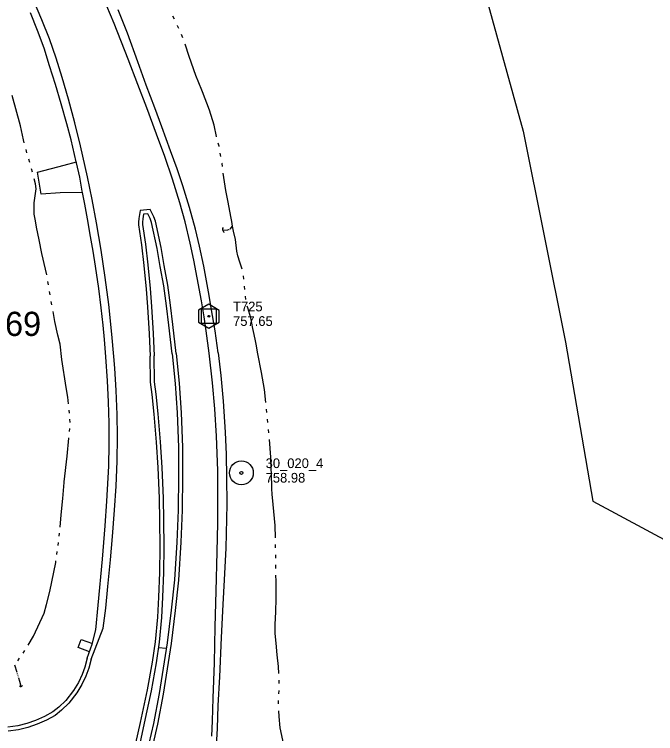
# Model space of a CAD drawing. Extents: x 589250 to 1188077, y 162953 to 363065.
# Drawn here: x 594954.1 to 595350.9, y 185661.2 to 186106.4 of the extents above; entities that cross this region are included whole.
import ezdxf

# ---------------------------------------------------------------- set-up
doc = ezdxf.new("R2010")
doc.units = 0
for name, color, linetype in [('E_DRN', 7, 'Continuous'), ('E_MAP_Control', 7, 'Continuous'), ('E_MAP_Limits', 7, 'Continuous'), ('E_MAP_PassPoints', 7, 'Continuous'), ('E_MAP_PhotoCenter', 7, 'Continuous'), ('E_PATH_Sidewalk', 7, 'Continuous'), ('E_RDWY', 7, 'Continuous'), ('E_RDWY_C_and_G', 7, 'Continuous'), ('E_RDWY_Gravel', 7, 'Continuous'), ('E_WTR_FlowLine', 7, 'Continuous')]:
    doc.layers.add(name, color=color, linetype=linetype)

msp = doc.modelspace()

# ---------------------------------------------------------------- linework, layer by layer
at = {"layer": 'E_DRN'}
for centre, radius, start, end in [((595084.71, 185973.25), 1.84, 137.278, 243.5382), ((594958.04, 185691.59), 1.25, 227.3072, 333.5674)]:
    msp.add_arc(centre, radius, start, end, dxfattribs=at)
at = {"layer": 'E_MAP_Control'}
for p, q in [((595069.91, 185915.03), (595069.91, 185924.03)), ((595069.91, 185924.03), (595078.91, 185924.03)), ((595069.91, 185915.03), (595069.91, 185924.03)), ((595069.91, 185924.03), (595078.91, 185924.03)), ((595078.91, 185924.03), (595078.91, 185915.03)), ((595078.91, 185924.03), (595078.91, 185915.03)), ((595078.91, 185915.03), (595069.91, 185915.03)), ((595078.91, 185915.03), (595069.91, 185915.03))]:
    msp.add_line(p, q, dxfattribs=at)
msp.add_lwpolyline([(595068, 185923.29), (595068, 185915.9), (595074.45, 185912.17), (595080.85, 185915.84), (595080.85, 185923.16), (595074.33, 185926.89)], close=True, dxfattribs=at)
msp.add_lwpolyline([(595068, 185923.29), (595068, 185915.9), (595074.45, 185912.17), (595080.85, 185915.84), (595080.85, 185923.16), (595074.33, 185926.89)], close=True, dxfattribs=at)
msp.add_circle((595074.41, 185919.53), 0.546, dxfattribs=at)
msp.add_circle((595074.41, 185919.53), 0.546, dxfattribs=at)
at = {"layer": 'E_MAP_Limits'}
for p, q in [((595234.85, 186157.21), (595268.96, 186034)), ((595268.96, 186034), (595295.06, 185903.41)), ((595295.06, 185903.41), (595312.02, 185804.95)), ((595312.02, 185804.95), (595574.79, 185663.32))]:
    msp.add_line(p, q, dxfattribs=at)
at = {"layer": 'E_MAP_PassPoints'}
for radius in [7.38, 7.38, 0.945, 0.945]:
    msp.add_circle((595094.56, 185822.55), radius, dxfattribs=at)
at = {"layer": 'E_PATH_Sidewalk'}
msp.add_line((595048.08, 185713.76), (595043.36, 185714.28), dxfattribs=at)
at = {"layer": 'E_RDWY'}
for p, q in [((594971.19, 186103.01), (594965.4, 186116.86)), ((595015.83, 186100.64), (595008.26, 186118.89)), ((594975.75, 186091.17), (594971.19, 186103.01)), ((595024.41, 186078.6), (595015.83, 186100.64)), ((594979.86, 186079.25), (594975.75, 186091.17)), ((594983.69, 186067.21), (594979.86, 186079.25)), ((595030.44, 186062.98), (595024.41, 186078.6)), ((594987.56, 186053.89), (594983.69, 186067.21)), ((595035.96, 186048.59), (595030.44, 186062.98)), ((594991.52, 186039.22), (594987.56, 186053.89)), ((595042.14, 186032.14), (595035.96, 186048.59)), ((594995.1, 186024.98), (594991.52, 186039.22)), ((595047.13, 186018.37), (595042.14, 186032.14)), ((594999.34, 186005.74), (594995.1, 186024.98)), ((595051.98, 186004.37), (595047.13, 186018.37)), ((594984.92, 186012.98), (594992.45, 186015.1)), ((594968.45, 186008.61), (594984.92, 186012.98)), ((594970.6, 185995.1), (594968.45, 186008.61)), ((595002.24, 185991.76), (594999.34, 186005.74)), ((595056.51, 185989.73), (595051.98, 186004.37)), ((594982.46, 185995.89), (594970.6, 185995.1)), ((594996.27, 185996.05), (594982.46, 185995.89)), ((595004.91, 185977.44), (595002.24, 185991.76)), ((595059.69, 185978), (595056.51, 185989.73)), ((595007.82, 185960.36), (595004.91, 185977.44)), ((595062.81, 185964.69), (595059.69, 185978)), ((595065.07, 185954.32), (595062.81, 185964.69)), ((595010.29, 185943.48), (595007.82, 185960.36)), ((595067.17, 185943.38), (595065.07, 185954.32)), ((595012.5, 185926.75), (595010.29, 185943.48)), ((595069.89, 185929.11), (595067.17, 185943.38)), ((595014.49, 185908.41), (595012.5, 185926.75)), ((595071.58, 185919.08), (595069.89, 185929.11)), ((595072.84, 185910.51), (595071.58, 185919.08)), ((595015.68, 185894.62), (595014.49, 185908.41)), ((595074.63, 185896.76), (595072.84, 185910.51)), ((595016.23, 185887.34), (595015.68, 185894.62)), ((595076.77, 185878.24), (595074.63, 185896.76)), ((595017.13, 185873.57), (595016.23, 185887.34)), ((595078.07, 185862.15), (595076.77, 185878.24)), ((595017.65, 185858.71), (595017.13, 185873.57)), ((595017.89, 185844.97), (595017.65, 185858.71)), ((595079.16, 185845.18), (595078.07, 185862.15)), ((595017.76, 185829.74), (595017.89, 185844.97)), ((595079.9, 185824.09), (595079.16, 185845.18)), ((595017.1, 185814.41), (595017.76, 185829.74)), ((595080.07, 185804.48), (595079.9, 185824.09)), ((595016.04, 185799.39), (595017.1, 185814.41)), ((595079.89, 185791.47), (595080.07, 185804.48)), ((595014.73, 185783.15), (595016.04, 185799.39)), ((595079.56, 185773.75), (595079.89, 185791.47)), ((595013.49, 185768.74), (595014.73, 185783.15)), ((595078.97, 185749.42), (595079.56, 185773.75)), ((595011.92, 185752.18), (595013.49, 185768.74)), ((595010.59, 185738.73), (595011.92, 185752.18)), ((595078.4, 185727.25), (595078.97, 185749.42)), ((595009.12, 185726.52), (595010.59, 185738.73)), ((595001.64, 185707.3), (595009.12, 185726.52)), ((595077.85, 185704.89), (595078.4, 185727.25)), ((594993.61, 185714.53), (594995.43, 185719.31)), ((594995.43, 185719.31), (595002.4, 185716.89)), ((595000.63, 185711.85), (594993.61, 185714.53)), ((595077.08, 185683.02), (595077.85, 185704.89)), ((595076.61, 185669.14), (595077.08, 185683.02)), ((595076.33, 185659.65), (595076.61, 185669.14))]:
    msp.add_line(p, q, dxfattribs=at)
at = {"layer": 'E_RDWY_C_and_G'}
for p, q in [((595032, 185984.88), (595031.01, 185980.07)), ((595038.19, 185985.69), (595032, 185984.88)), ((595036.71, 185982.98), (595034.09, 185982.63)), ((595038.09, 185980.06), (595036.71, 185982.98)), ((595040.39, 185981.04), (595038.19, 185985.69)), ((595031.01, 185980.07), (595030.9, 185977.84)), ((595033.5, 185979.76), (595033.4, 185977.84)), ((595034.09, 185982.63), (595033.5, 185979.76)), ((595039.01, 185977.64), (595038.09, 185980.06)), ((595041.41, 185978.34), (595040.39, 185981.04)), ((595044.85, 185962.02), (595041.41, 185978.34)), ((595030.9, 185977.84), (595030.98, 185976.15)), ((595030.98, 185976.15), (595032.74, 185963.78)), ((595033.4, 185977.84), (595033.47, 185976.38)), ((595033.47, 185976.38), (595035.22, 185964.09)), ((595042.39, 185961.55), (595039.01, 185977.64)), ((595032.74, 185963.78), (595034.2, 185950.99)), ((595035.22, 185964.09), (595036.68, 185951.26)), ((595044.3, 185950.4), (595042.39, 185961.55)), ((595046.77, 185950.84), (595044.85, 185962.02)), ((595034.2, 185950.99), (595035.71, 185936.37)), ((595036.68, 185951.26), (595038.2, 185936.59)), ((595046.52, 185938.27), (595044.3, 185950.4)), ((595048.99, 185938.67), (595046.77, 185950.84)), ((595048.3, 185926.05), (595046.52, 185938.27)), ((595050.78, 185926.37), (595048.99, 185938.67)), ((595035.71, 185936.37), (595036.54, 185925.39)), ((595038.2, 185936.59), (595039.03, 185925.55)), ((595036.54, 185925.39), (595037.5, 185908.65)), ((595039.03, 185925.55), (595039.99, 185908.78)), ((595049.64, 185914.08), (595048.3, 185926.05)), ((595052.12, 185914.36), (595050.78, 185926.37)), ((595051.65, 185896.26), (595049.64, 185914.08)), ((595054.14, 185896.54), (595052.12, 185914.36)), ((595037.5, 185908.65), (595038.14, 185894.8)), ((595039.99, 185908.78), (595040.64, 185894.92)), ((595038.37, 185878.66), (595038.14, 185894.8)), ((595040.87, 185878.84), (595040.64, 185894.92)), ((595051.65, 185896.26), (595053.66, 185877.82)), ((595054.14, 185896.54), (595056.15, 185878.02)), ((595039.43, 185871), (595038.37, 185878.66)), ((595041.91, 185871.28), (595040.87, 185878.84)), ((595053.66, 185877.82), (595054.75, 185859.67)), ((595056.15, 185878.02), (595057.25, 185859.79)), ((595040.53, 185858.92), (595039.43, 185871)), ((595043.02, 185859.14), (595041.91, 185871.28)), ((595042.02, 185841.6), (595040.53, 185858.92)), ((595044.52, 185841.79), (595043.02, 185859.14)), ((595054.75, 185859.67), (595055.6, 185838.44)), ((595057.25, 185859.79), (595058.1, 185838.5)), ((595043.02, 185825.8), (595042.02, 185841.6)), ((595045.51, 185825.94), (595044.52, 185841.79)), ((595055.6, 185838.44), (595055.68, 185820.59)), ((595058.1, 185838.5), (595058.18, 185820.57)), ((595043.95, 185806.83), (595043.02, 185825.8)), ((595046.45, 185806.91), (595045.51, 185825.94)), ((595055.68, 185820.59), (595055.37, 185799.46)), ((595058.18, 185820.57), (595057.87, 185799.4)), ((595044.16, 185793.17), (595043.95, 185806.83)), ((595046.66, 185793.2), (595046.45, 185806.91)), ((595055.37, 185799.46), (595054.64, 185779.76)), ((595057.87, 185799.4), (595057.13, 185779.63)), ((595044.26, 185776.66), (595044.16, 185793.17)), ((595046.76, 185776.66), (595046.66, 185793.2)), ((595054.64, 185779.76), (595053.09, 185756.35)), ((595057.13, 185779.63), (595055.58, 185756.14)), ((595044.16, 185760.89), (595044.26, 185776.66)), ((595046.66, 185760.83), (595046.76, 185776.66)), ((595043.54, 185745.67), (595044.16, 185760.89)), ((595046.03, 185745.55), (595046.66, 185760.83)), ((595053.09, 185756.35), (595051.09, 185737.66)), ((595055.58, 185756.14), (595053.57, 185737.38)), ((595042.87, 185733.17), (595043.54, 185745.67)), ((595045.36, 185732.98), (595046.03, 185745.55)), ((595051.09, 185737.66), (595048.63, 185717.29)), ((595053.57, 185737.38), (595051.11, 185716.94)), ((595041.35, 185718.04), (595042.87, 185733.17)), ((595043.83, 185717.75), (595045.36, 185732.98)), ((595039.64, 185705.45), (595041.35, 185718.04)), ((595042.11, 185705.06), (595043.83, 185717.75)), ((595048.63, 185717.29), (595043.71, 185685.98)), ((595051.11, 185716.94), (595046.17, 185685.55)), ((594999.22, 185707.92), (594997.78, 185702.34)), ((595001.64, 185707.3), (595000.17, 185701.6)), ((594997.78, 185702.34), (594996.11, 185697.75)), ((595036.47, 185688.22), (595039.64, 185705.45)), ((595038.92, 185687.73), (595042.11, 185705.06)), ((595000.17, 185701.6), (594998.42, 185696.77)), ((594996.11, 185697.75), (594993.68, 185692.74)), ((594998.42, 185696.77), (594995.88, 185691.54)), ((594993.68, 185692.74), (594990.65, 185687.75)), ((594995.88, 185691.54), (594992.72, 185686.34)), ((594990.65, 185687.75), (594986.03, 185681.71)), ((594992.72, 185686.34), (594987.9, 185680.04)), ((595032.16, 185668.07), (595036.47, 185688.22)), ((595034.6, 185667.54), (595038.92, 185687.73)), ((595043.71, 185685.98), (595040.2, 185667.44)), ((595046.17, 185685.55), (595042.65, 185666.93)), ((594986.03, 185681.71), (594981.65, 185677.48)), ((594987.9, 185680.04), (594983.29, 185675.6)), ((594981.65, 185677.48), (594977.94, 185674.54)), ((594983.29, 185675.6), (594979.34, 185672.46)), ((594972.8, 185671.65), (594967.22, 185669.25)), ((594977.94, 185674.54), (594972.8, 185671.65)), ((594979.34, 185672.46), (594973.91, 185669.41)), ((594961.81, 185667.4), (594956.22, 185666.02)), ((594967.22, 185669.25), (594961.81, 185667.4)), ((594968.12, 185666.92), (594962.51, 185665)), ((594973.91, 185669.41), (594968.12, 185666.92)), ((595029.35, 185655.34), (595032.16, 185668.07)), ((595031.85, 185655.03), (595034.6, 185667.54)), ((595040.2, 185667.44), (595037.33, 185655.02)), ((595042.65, 185666.93), (595039.75, 185654.37)), ((594956.22, 185666.02), (594950, 185665.15)), ((594956.7, 185663.56), (594950.23, 185662.65)), ((594962.51, 185665), (594956.7, 185663.56))]:
    msp.add_line(p, q, dxfattribs=at)
at = {"layer": 'E_RDWY_Gravel'}
for p, q in [((594968.45, 186096.4), (594964.1, 186107.41)), ((594968.45, 186096.4), (594964.1, 186107.41)), ((595024.01, 186094.79), (595018.33, 186109.11)), ((595024.01, 186094.79), (595018.33, 186109.11)), ((594972.5, 186085.55), (594968.45, 186096.4)), ((594972.5, 186085.55), (594968.45, 186096.4)), ((595030.54, 186076.94), (595024.01, 186094.79)), ((595030.54, 186076.94), (595024.01, 186094.79)), ((594975.89, 186074.57), (594972.5, 186085.55)), ((594975.89, 186074.57), (594972.5, 186085.55)), ((595035.73, 186062.6), (595030.54, 186076.94)), ((595035.73, 186062.6), (595030.54, 186076.94)), ((594979.49, 186062.95), (594975.89, 186074.57)), ((594979.49, 186062.95), (594975.89, 186074.57)), ((594983.14, 186051.06), (594979.49, 186062.95)), ((594983.14, 186051.06), (594979.49, 186062.95)), ((595041.02, 186048.55), (595035.73, 186062.6)), ((595041.02, 186048.55), (595035.73, 186062.6)), ((594986.62, 186038.6), (594983.14, 186051.06)), ((594986.62, 186038.6), (594983.14, 186051.06)), ((595045.34, 186036.84), (595041.02, 186048.55)), ((595045.34, 186036.84), (595041.02, 186048.55)), ((594989.17, 186028.77), (594986.62, 186038.6)), ((594989.17, 186028.77), (594986.62, 186038.6)), ((595050.71, 186021.87), (595045.34, 186036.84)), ((595050.71, 186021.87), (595045.34, 186036.84)), ((594992.44, 186015.12), (594989.17, 186028.77)), ((594992.44, 186015.12), (594989.17, 186028.77)), ((595054.83, 186010.71), (595050.71, 186021.87)), ((595054.83, 186010.71), (595050.71, 186021.87)), ((594992.56, 186014.4), (594992.44, 186015.12)), ((594992.56, 186014.4), (594992.44, 186015.12)), ((594994.52, 186005.69), (594992.56, 186014.4)), ((594994.52, 186005.69), (594992.56, 186014.4)), ((595058.38, 186000.3), (595054.83, 186010.71)), ((595058.38, 186000.3), (595054.83, 186010.71)), ((594996.12, 185997.03), (594994.52, 186005.69)), ((594996.12, 185997.03), (594994.52, 186005.69)), ((594996.27, 185996.05), (594996.12, 185997.03)), ((594996.27, 185996.05), (594996.12, 185997.03)), ((595062.56, 185986.9), (595058.38, 186000.3)), ((595062.56, 185986.9), (595058.38, 186000.3)), ((594997.77, 185988.8), (594996.27, 185996.05)), ((594997.77, 185988.8), (594996.27, 185996.05)), ((594999.34, 185979.88), (594997.77, 185988.8)), ((594999.34, 185979.88), (594997.77, 185988.8)), ((595066.22, 185973.51), (595062.56, 185986.9)), ((595066.22, 185973.51), (595062.56, 185986.9)), ((595001.25, 185968.92), (594999.34, 185979.88)), ((595001.25, 185968.92), (594999.34, 185979.88)), ((595068.69, 185962.93), (595066.22, 185973.51)), ((595068.69, 185962.93), (595066.22, 185973.51)), ((595002.82, 185959.72), (595001.25, 185968.92)), ((595002.82, 185959.72), (595001.25, 185968.92)), ((595071.4, 185950.56), (595068.69, 185962.93)), ((595071.4, 185950.56), (595068.69, 185962.93)), ((595004.28, 185950.47), (595002.82, 185959.72)), ((595004.28, 185950.47), (595002.82, 185959.72)), ((595006.36, 185936.7), (595004.28, 185950.47)), ((595006.36, 185936.7), (595004.28, 185950.47)), ((595074.31, 185934.6), (595071.4, 185950.56)), ((595074.31, 185934.6), (595071.4, 185950.56)), ((595007.9, 185924.75), (595006.36, 185936.7)), ((595007.9, 185924.75), (595006.36, 185936.7)), ((595076.75, 185919.95), (595074.31, 185934.6)), ((595076.75, 185919.95), (595074.31, 185934.6)), ((595008.94, 185914.02), (595007.9, 185924.75)), ((595008.94, 185914.02), (595007.9, 185924.75)), ((595078.31, 185910.41), (595076.75, 185919.95)), ((595078.31, 185910.41), (595076.75, 185919.95)), ((595009.78, 185905.06), (595008.94, 185914.02)), ((595009.78, 185905.06), (595008.94, 185914.02)), ((595080.18, 185896.77), (595078.31, 185910.41)), ((595080.18, 185896.77), (595078.31, 185910.41)), ((595010.63, 185894.36), (595009.78, 185905.06)), ((595010.63, 185894.36), (595009.78, 185905.06)), ((595011.72, 185879.48), (595010.63, 185894.36)), ((595080.18, 185896.77), (595081.87, 185882.85)), ((595081.87, 185882.85), (595083.31, 185866.87)), ((595012.42, 185866.56), (595011.72, 185879.48)), ((595012.79, 185853.29), (595012.42, 185866.56)), ((595083.31, 185866.87), (595084.6, 185847.76)), ((595012.81, 185840.04), (595012.79, 185853.29)), ((595084.6, 185847.76), (595085.12, 185833.94)), ((595012.58, 185826.79), (595012.81, 185840.04)), ((595085.12, 185833.94), (595085.34, 185819.73)), ((595011.37, 185805.09), (595012.58, 185826.79)), ((595085.34, 185819.73), (595085.49, 185803.19)), ((595010.28, 185789.83), (595011.37, 185805.09)), ((595085.49, 185803.19), (595084.98, 185775.93)), ((595008.68, 185769.11), (595010.28, 185789.83)), ((595084.98, 185775.93), (595083.97, 185756.25)), ((595005.93, 185740.72), (595008.68, 185769.11)), ((595083.97, 185756.25), (595083.05, 185741.05)), ((595004.51, 185725.43), (595005.93, 185740.72)), ((595083.05, 185741.05), (595081.99, 185720.66)), ((595002.32, 185716.59), (595004.51, 185725.43)), ((595081.99, 185720.66), (595080.94, 185696.32)), ((594999.22, 185707.92), (595002.32, 185716.59)), ((595080.94, 185696.32), (595080.08, 185678.65)), ((595080.08, 185678.65), (595079.56, 185664.25)), ((595079.56, 185664.25), (595078.65, 185650.17))]:
    msp.add_line(p, q, dxfattribs=at)
at = {"layer": 'E_WTR_FlowLine'}
for p, q in [((595053.16, 186103.33), (595052.25, 186105.22)), ((595055.09, 186099.35), (595054.98, 186099.57)), ((595055.83, 186097.66), (595055.09, 186099.35)), ((595058.35, 186091.9), (595057.51, 186093.82)), ((595062.21, 186080.22), (595059.8, 186087.99)), ((595066.38, 186068.54), (595062.21, 186080.22)), ((595070.04, 186059.45), (595066.38, 186068.54)), ((595070.46, 186058.41), (595070.04, 186059.45)), ((594957.9, 186037.44), (594952.71, 186056.13)), ((595074.76, 186046.99), (595070.46, 186058.41)), ((595077.72, 186037.78), (595074.76, 186046.99)), ((594959.68, 186028.68), (594957.9, 186037.44)), ((595079.07, 186030.79), (595077.72, 186037.78)), ((594960.2, 186026.79), (594959.68, 186028.68)), ((595079.13, 186030.58), (595079.07, 186030.79)), ((595080.79, 186024.78), (595080.28, 186026.56)), ((595080.83, 186024.54), (595080.79, 186024.78)), ((594961.89, 186020.76), (594961.33, 186022.77)), ((595081.86, 186018.35), (595081.52, 186020.41)), ((594963.58, 186014.72), (594963.02, 186016.74)), ((595082.58, 186014.05), (595082.55, 186014.22)), ((595082.78, 186012.14), (595082.58, 186014.05)), ((594965.26, 186008.68), (594964.7, 186010.7)), ((595084.89, 185997.34), (595083.24, 186007.98)), ((594967.11, 186001.46), (594966.32, 186004.64)), ((594967.54, 185998.48), (594967.11, 186001.46)), ((594966.45, 185989.8), (594967.54, 185998.48)), ((595086.34, 185990.07), (595084.89, 185997.34)), ((594966.31, 185982.79), (594966.45, 185989.8)), ((595087.94, 185981.36), (595086.34, 185990.07)), ((594967.16, 185978.5), (594966.31, 185982.79)), ((594967.88, 185974.7), (594967.16, 185978.5)), ((595088.59, 185978.11), (595087.94, 185981.36)), ((594969.37, 185966.82), (594967.88, 185974.7)), ((595087.7, 185973.48), (595089.16, 185975.23)), ((595089.16, 185975.23), (595088.59, 185978.11)), ((595089.66, 185972.27), (595089.16, 185975.23)), ((595082.91, 185972.84), (595086.04, 185973.04)), ((595086.04, 185973.04), (595086.08, 185973.04)), ((595086.39, 185973.09), (595086.55, 185973.11)), ((595086.86, 185973.16), (595087.02, 185973.18)), ((595087.33, 185973.23), (595087.48, 185973.25)), ((595090.86, 185967.01), (595089.66, 185972.27)), ((594971.1, 185958.43), (594969.37, 185966.82)), ((595091.75, 185959.87), (595090.86, 185967.01)), ((594973.46, 185948.56), (594971.1, 185958.43)), ((595092.32, 185956.83), (595091.75, 185959.87)), ((595093.51, 185953.06), (595092.32, 185956.83)), ((595095.13, 185948.58), (595093.51, 185953.06)), ((594974.09, 185945.07), (594973.46, 185948.56)), ((595096.1, 185942.55), (595095.86, 185944.48)), ((594975.21, 185938.9), (594974.84, 185940.96)), ((595096.12, 185942.4), (595096.1, 185942.55)), ((595096.61, 185936.14), (595096.45, 185938.23)), ((594976.26, 185932.73), (594975.91, 185934.78)), ((595097.33, 185929.91), (595097.02, 185931.98)), ((594977.32, 185926.55), (594976.96, 185928.61)), ((595098.54, 185924.76), (595098.23, 185925.83)), ((594979.15, 185916.36), (594978.06, 185922.44)), ((595100.49, 185918.49), (595098.54, 185924.76)), ((594980.99, 185907.89), (594979.15, 185916.36)), ((595101.66, 185911.92), (595100.49, 185918.49)), ((595102.04, 185909.99), (595101.66, 185911.92)), ((594982.39, 185902.28), (594980.99, 185907.89)), ((595103.12, 185905.29), (595102.04, 185909.99)), ((595103.72, 185902.27), (595103.12, 185905.29)), ((594983.43, 185892.68), (594982.39, 185902.28)), ((595104.73, 185896.24), (595103.72, 185902.27)), ((595107.09, 185884.77), (595104.73, 185896.24)), ((594986.17, 185875.43), (594983.43, 185892.68)), ((595108.87, 185874.22), (595107.09, 185884.77)), ((594987.17, 185869.38), (594986.17, 185875.43)), ((595109.64, 185866.2), (595108.87, 185874.22)), ((594987.64, 185865.26), (594987.17, 185869.38)), ((594988.19, 185859.55), (594988.02, 185861.45)), ((595110.28, 185859.93), (595110.07, 185862.02)), ((594988.53, 185853.82), (594988.49, 185855.74)), ((595110.9, 185853.65), (595110.7, 185855.75)), ((594988.15, 185848.1), (594988.33, 185850.01)), ((595111.5, 185847.38), (595111.3, 185849.47)), ((594986.84, 185832.89), (594987.77, 185844.07)), ((594987.77, 185844.07), (594987.79, 185844.29)), ((595112.75, 185832.23), (595111.86, 185843.19)), ((594984.96, 185816.92), (594986.84, 185832.89)), ((595113.49, 185814.79), (595112.75, 185832.23)), ((594984.08, 185806.68), (594984.94, 185816.68)), ((594984.94, 185816.68), (594984.96, 185816.92)), ((595113.5, 185812.76), (595113.49, 185814.79)), ((595113.53, 185809.41), (595113.5, 185812.75)), ((595114.24, 185802.89), (595113.53, 185809.41)), ((594983.08, 185796.55), (594984.08, 185806.68)), ((595115.51, 185790.06), (595114.24, 185802.89)), ((594982.44, 185789.04), (594983.08, 185796.55)), ((595115.66, 185782.38), (595115.51, 185790.06)), ((594981.82, 185783.33), (594982.06, 185785.23)), ((594981.11, 185777.63), (594981.35, 185779.53)), ((595115.77, 185776.07), (595115.73, 185778.18)), ((594980.35, 185771.94), (594980.61, 185773.84)), ((595115.88, 185770.37), (595115.85, 185771.87)), ((595115.88, 185769.77), (595115.88, 185770.37)), ((594975.98, 185749.13), (594979.71, 185767.17)), ((594979.71, 185767.17), (594979.84, 185768.14)), ((595115.93, 185763.46), (595115.91, 185765.56)), ((595115.99, 185755.5), (595115.96, 185759.26)), ((595116.07, 185744.78), (595115.99, 185755.5)), ((594973.92, 185741.04), (594975.98, 185749.13)), ((595115.8, 185736.55), (595116.07, 185744.78)), ((594972.59, 185735.8), (594973.92, 185741.04)), ((594965.87, 185721.43), (594972.59, 185735.8)), ((595115.56, 185728.78), (595115.8, 185736.55)), ((595115.38, 185723.05), (595115.56, 185728.78)), ((594962.58, 185715.83), (594965.87, 185721.43)), ((595116, 185717.21), (595115.38, 185723.05)), ((595116.77, 185709.98), (595116, 185717.21)), ((594959.48, 185711.01), (594960.57, 185712.58)), ((594956.2, 185706.29), (594957.29, 185707.86)), ((595117.51, 185702.71), (595116.77, 185709.98)), ((594955.81, 185698.96), (594954.32, 185703.57)), ((595117.68, 185698.42), (595117.51, 185702.71)), ((594956.12, 185698), (594956.02, 185698.32)), ((594956.4, 185697.16), (594956.33, 185697.37)), ((594956.43, 185697.05), (594956.4, 185697.16)), ((594956.7, 185696.08), (594956.61, 185696.4)), ((594957.47, 185693.39), (594956.89, 185695.44)), ((594958.38, 185690.39), (594957.47, 185693.39)), ((595117.92, 185692.12), (595117.84, 185694.22)), ((595117.81, 185685.82), (595117.93, 185687.92)), ((595117.44, 185679.52), (595117.56, 185681.62)), ((595117.91, 185671.83), (595117.64, 185675.33)), ((595118.62, 185664.76), (595117.91, 185671.83)), ((595120.78, 185654.24), (595118.62, 185664.76))]:
    msp.add_line(p, q, dxfattribs=at)

# ---------------------------------------------------------------- texts
at = {"layer": 'E_MAP_Control'}
for s, p in [('T725', (595089.41, 185922.53)), ('T725', (595089.41, 185922.53)), ('757.65', (595089.41, 185913.53)), ('757.65', (595089.41, 185913.53))]:
    msp.add_text(s, height=6, dxfattribs=at).set_placement(p)
at = {"layer": 'E_MAP_PassPoints'}
for s, p in [('30_020_4', (595109.56, 185825.53)), ('30_020_4', (595109.56, 185825.53)), ('758.98', (595109.56, 185816.53)), ('758.98', (595109.56, 185816.53))]:
    msp.add_text(s, height=6, dxfattribs=at).set_placement(p)
at = {"layer": 'E_MAP_PhotoCenter'}
msp.add_text('29_169', height=15, dxfattribs=at).set_placement((594903.71, 185907.3))
msp.add_text('29_169', height=15, dxfattribs=at).set_placement((594903.71, 185907.3))

doc.saveas('drawing.dxf')
